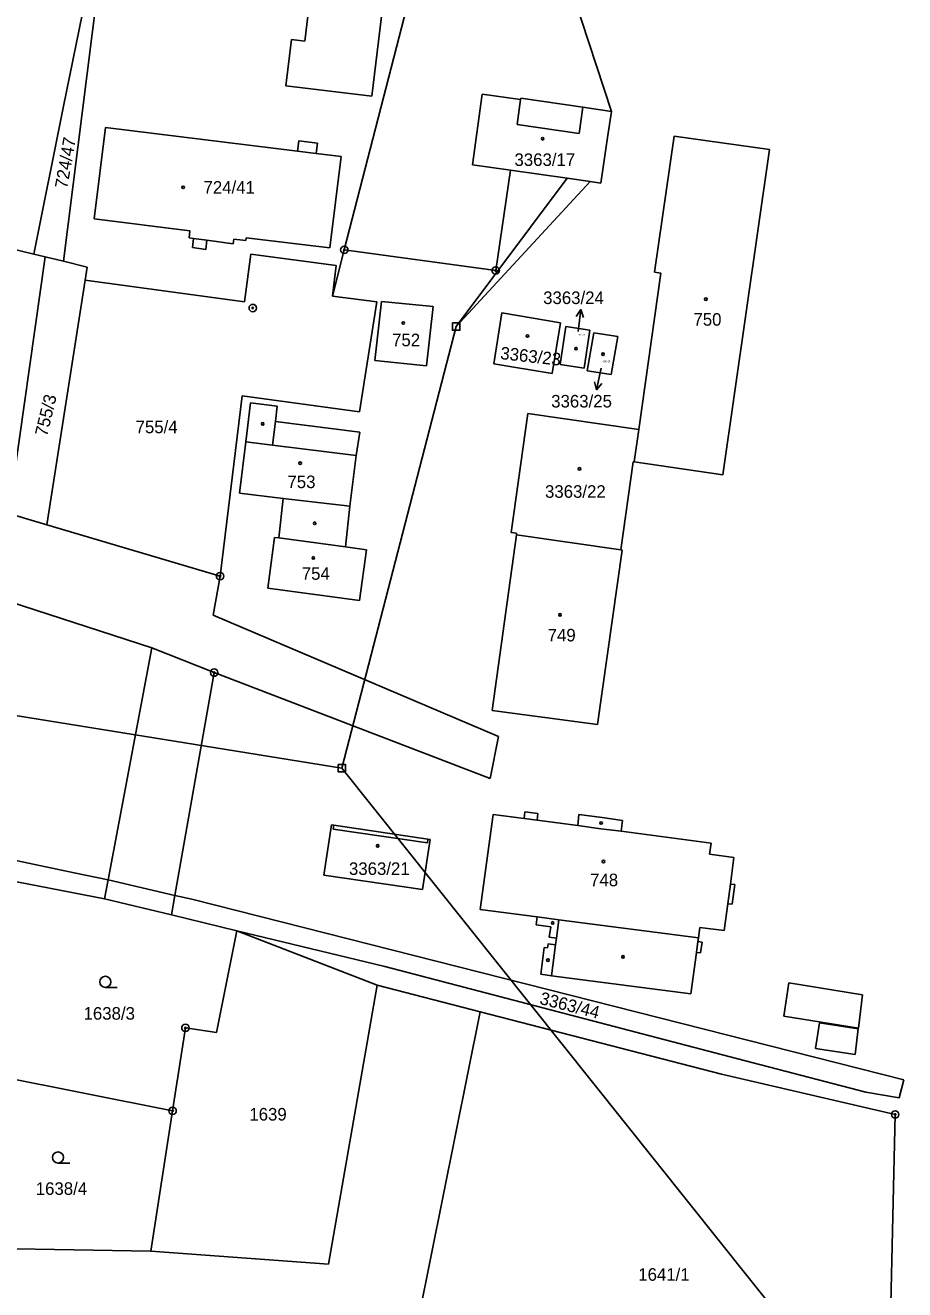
# Model space of a CAD drawing. Extents: x -755819 to -753140, y -1169796 to -1166000.
# Drawn here: x -754868.4 to -754749.4, y -1167481 to -1167309.8 of the extents above; entities that cross this region are included whole.
import ezdxf

# ---------------------------------------------------------------- set-up
doc = ezdxf.new("R2010")
doc.units = 0
for name, color, linetype in [('Vrstva 1', 7, 'Continuous'), ('Vrstva 12', 7, 'Continuous'), ('Vrstva 16', 7, 'Continuous'), ('Vrstva 18', 7, 'Continuous'), ('Vrstva 19', 7, 'Continuous'), ('Vrstva 24', 7, 'Continuous'), ('Vrstva 25', 7, 'Continuous'), ('Vrstva 26', 7, 'Continuous'), ('Vrstva 4', 7, 'Continuous'), ('Vrstva 6', 7, 'Continuous')]:
    doc.layers.add(name, color=color, linetype=linetype)

msp = doc.modelspace()

# ---------------------------------------------------------------- linework, layer by layer
at = {"layer": 'Vrstva 1'}
for p, q in [((-754804.09, -1167275.53), (-754789.07, -1167321.49)), ((-754825.21, -1167340.23), (-754809.98, -1167281.01)), ((-754863.21, -1167341.76), (-754855.97, -1167284.34)), ((-754830.56, -1167312), (-754827.09, -1167283.23)), ((-754817.27, -1167284.39), (-754821.5, -1167319.44)), ((-754863.25, -1167320.99), (-754859.19, -1167300.97)), ((-754833.11, -1167318.03), (-754832.35, -1167311.78)), ((-754832.35, -1167311.78), (-754830.56, -1167312)), ((-754821.5, -1167319.44), (-754833.11, -1167318.03)), ((-754806.53, -1167319.14), (-754807.88, -1167328.72)), ((-754801.37, -1167319.86), (-754806.53, -1167319.14)), ((-754801.34, -1167319.68), (-754801.37, -1167319.86)), ((-754792.91, -1167320.92), (-754801.34, -1167319.68)), ((-754867.23, -1167340.83), (-754863.25, -1167320.99)), ((-754789.07, -1167321.49), (-754792.91, -1167320.92)), ((-754789.58, -1167325.01), (-754789.07, -1167321.49)), ((-754859.06, -1167336.02), (-754857.51, -1167323.67)), ((-754857.51, -1167323.67), (-754831.54, -1167326.87)), ((-754831.54, -1167326.87), (-754831.34, -1167325.46)), ((-754831.34, -1167325.46), (-754828.84, -1167325.8)), ((-754828.84, -1167325.8), (-754829.02, -1167327.18)), ((-754790.48, -1167331.18), (-754789.58, -1167325.01)), ((-754780.56, -1167324.82), (-754783.22, -1167343.24)), ((-754767.69, -1167326.65), (-754780.56, -1167324.82)), ((-754829.02, -1167327.18), (-754825.64, -1167327.6)), ((-754767.69, -1167326.65), (-754773.99, -1167370.67)), ((-754825.64, -1167327.6), (-754827.16, -1167339.97)), ((-754802.7, -1167329.45), (-754807.88, -1167328.72)), ((-754867.23, -1167340.83), (-754913.14, -1167329.4)), ((-754802.7, -1167329.45), (-754804.72, -1167343.02)), ((-754795.03, -1167330.54), (-754802.7, -1167329.45)), ((-754795.03, -1167330.54), (-754791.96, -1167330.97)), ((-754791.96, -1167330.97), (-754790.48, -1167331.18)), ((-754846.1, -1167337.64), (-754859.06, -1167336.02)), ((-754846.22, -1167338.6), (-754846.1, -1167337.64)), ((-754845.62, -1167338.68), (-754846.22, -1167338.6)), ((-754845.75, -1167339.93), (-754845.62, -1167338.68)), ((-754843.8, -1167338.93), (-754843.96, -1167340.17)), ((-754840.24, -1167339.4), (-754843.8, -1167338.93)), ((-754840.17, -1167338.78), (-754840.24, -1167339.4)), ((-754838.55, -1167338.98), (-754840.17, -1167338.78)), ((-754838.5, -1167338.58), (-754838.55, -1167338.98)), ((-754827.16, -1167339.97), (-754838.5, -1167338.58)), ((-754865.7, -1167341.18), (-754870.6, -1167375.91)), ((-754865.7, -1167341.18), (-754867.23, -1167340.83)), ((-754863.21, -1167341.76), (-754865.7, -1167341.18)), ((-754843.96, -1167340.17), (-754845.75, -1167339.93)), ((-754838.71, -1167347.25), (-754837.85, -1167340.79)), ((-754837.85, -1167340.79), (-754826.33, -1167342.33)), ((-754826.82, -1167346.48), (-754825.21, -1167340.23)), ((-754804.72, -1167343.02), (-754825.21, -1167340.23)), ((-754863.21, -1167341.76), (-754860.01, -1167342.55)), ((-754860.01, -1167342.55), (-754860.29, -1167344.35)), ((-754826.33, -1167342.33), (-754826.82, -1167346.48)), ((-754860.29, -1167344.35), (-754865.45, -1167377.45)), ((-754860.29, -1167344.35), (-754838.71, -1167347.25)), ((-754782.36, -1167343.36), (-754785.36, -1167364.54)), ((-754783.22, -1167343.24), (-754782.36, -1167343.36)), ((-754826.82, -1167346.48), (-754820.81, -1167347.26)), ((-754820.81, -1167347.26), (-754823.13, -1167362.16)), ((-754821.06, -1167355.2), (-754820.18, -1167347.21)), ((-754820.18, -1167347.21), (-754813.2, -1167347.9)), ((-754813.2, -1167347.9), (-754814.09, -1167355.9)), ((-754804.99, -1167355.67), (-754803.88, -1167348.77)), ((-754803.88, -1167348.77), (-754795.96, -1167350.09)), ((-754795.96, -1167350.09), (-754797.07, -1167356.98)), ((-754796.01, -1167355.74), (-754795.22, -1167350.58)), ((-754795.22, -1167350.58), (-754791.98, -1167351.08)), ((-754791.98, -1167351.08), (-754792.76, -1167356.24)), ((-754792.35, -1167356.61), (-754791.43, -1167351.47)), ((-754791.43, -1167351.47), (-754788.19, -1167351.96)), ((-754788.19, -1167351.96), (-754789.09, -1167357.09)), ((-754814.09, -1167355.9), (-754821.06, -1167355.2)), ((-754797.07, -1167356.98), (-754804.99, -1167355.67)), ((-754792.76, -1167356.24), (-754796.01, -1167355.74)), ((-754789.09, -1167357.09), (-754792.35, -1167356.61)), ((-754839.05, -1167359.99), (-754842.02, -1167384.39)), ((-754823.13, -1167362.16), (-754839.05, -1167359.99)), ((-754838.53, -1167366.19), (-754837.89, -1167360.94)), ((-754837.89, -1167360.94), (-754834.27, -1167361.38)), ((-754834.27, -1167361.38), (-754834.54, -1167363.44)), ((-754834.94, -1167366.64), (-754834.54, -1167363.44)), ((-754800.37, -1167362.37), (-754802.61, -1167378.47)), ((-754785.36, -1167364.54), (-754800.37, -1167362.37)), ((-754785.36, -1167364.54), (-754785.98, -1167368.93)), ((-754839.39, -1167373.14), (-754838.53, -1167366.19)), ((-754823.61, -1167368.05), (-754834.94, -1167366.64)), ((-754823.61, -1167368.05), (-754824.48, -1167374.91)), ((-754787.79, -1167380.84), (-754786.12, -1167368.91)), ((-754786.12, -1167368.91), (-754785.98, -1167368.93)), ((-754785.98, -1167368.93), (-754773.99, -1167370.67)), ((-754833.47, -1167373.89), (-754839.39, -1167373.14)), ((-754833.47, -1167373.89), (-754834.05, -1167379.22)), ((-754824.48, -1167374.91), (-754825.03, -1167380.44)), ((-754870.6, -1167375.91), (-754865.45, -1167377.45)), ((-754865.45, -1167377.45), (-754842.02, -1167384.39)), ((-754805.2, -1167402.56), (-754801.92, -1167378.79)), ((-754802.61, -1167378.47), (-754801.89, -1167378.57)), ((-754801.89, -1167378.57), (-754801.92, -1167378.79)), ((-754801.92, -1167378.79), (-754787.79, -1167380.84)), ((-754835.56, -1167386.02), (-754834.64, -1167379.14)), ((-754834.64, -1167379.14), (-754834.05, -1167379.22)), ((-754834.05, -1167379.22), (-754825.03, -1167380.44)), ((-754825.03, -1167380.44), (-754822.19, -1167380.83)), ((-754822.19, -1167380.83), (-754823.17, -1167387.66)), ((-754787.63, -1167380.86), (-754790.95, -1167404.45)), ((-754787.79, -1167380.84), (-754787.63, -1167380.86)), ((-754851.23, -1167394.1), (-754879.13, -1167385.06)), ((-754842.02, -1167384.39), (-754842.94, -1167389.67)), ((-754823.17, -1167387.66), (-754835.56, -1167386.02)), ((-754842.94, -1167389.67), (-754804.34, -1167406.1)), ((-754851.23, -1167394.1), (-754857.16, -1167425.5)), ((-754842.82, -1167397.44), (-754851.23, -1167394.1)), ((-754805.46, -1167411.78), (-754842.82, -1167397.44)), ((-754790.95, -1167404.45), (-754805.2, -1167402.56)), ((-754804.34, -1167406.1), (-754805.46, -1167411.78)), ((-754800.89, -1167417.2), (-754800.77, -1167416.29)), ((-754800.77, -1167416.29), (-754799.01, -1167416.52)), ((-754799.01, -1167416.52), (-754799.13, -1167417.43)), ((-754827.96, -1167424.85), (-754826.93, -1167418.03)), ((-754826.93, -1167418.03), (-754826.63, -1167418.08)), ((-754813.9, -1167420), (-754826.63, -1167418.08)), ((-754806.83, -1167429.51), (-754805.08, -1167416.64)), ((-754805.08, -1167416.64), (-754800.89, -1167417.2)), ((-754799.13, -1167417.43), (-754793.62, -1167418.15)), ((-754793.62, -1167418.15), (-754793.46, -1167416.66)), ((-754793.46, -1167416.66), (-754790.31, -1167417.07)), ((-754790.31, -1167417.07), (-754787.58, -1167417.44)), ((-754787.75, -1167418.92), (-754787.58, -1167417.44)), ((-754787.75, -1167418.92), (-754775.57, -1167420.52)), ((-754813.6, -1167420.04), (-754814.61, -1167426.79)), ((-754813.6, -1167420.04), (-754813.9, -1167420)), ((-754775.57, -1167420.52), (-754775.77, -1167422)), ((-754870.29, -1167422.74), (-754861.75, -1167424.53)), ((-754775.77, -1167422), (-754772.48, -1167422.44)), ((-754772.48, -1167422.44), (-754772.96, -1167426.05)), ((-754857.16, -1167425.5), (-754861.75, -1167424.53)), ((-754814.61, -1167426.79), (-754827.96, -1167424.85)), ((-754869.52, -1167425.77), (-754857.64, -1167428.06)), ((-754857.16, -1167425.5), (-754857.64, -1167428.06)), ((-754772.96, -1167426.05), (-754772.37, -1167426.13)), ((-754772.37, -1167426.13), (-754772.73, -1167428.8)), ((-754857.64, -1167428.06), (-754848.59, -1167430.24)), ((-754848.59, -1167430.24), (-754839.74, -1167432.38)), ((-754806.83, -1167429.51), (-754799.1, -1167430.51)), ((-754773.32, -1167428.72), (-754773.8, -1167432.34)), ((-754772.73, -1167428.8), (-754773.32, -1167428.72)), ((-754799.1, -1167430.51), (-754799.24, -1167431.59)), ((-754799.24, -1167431.59), (-754797.28, -1167431.84)), ((-754797.28, -1167431.84), (-754797.47, -1167433.23)), ((-754777.1, -1167431.93), (-754777.29, -1167433.34)), ((-754773.8, -1167432.34), (-754777.1, -1167431.93)), ((-754839.74, -1167432.38), (-754842.52, -1167446.14)), ((-754820.77, -1167439.76), (-754839.74, -1167432.38)), ((-754797.47, -1167433.23), (-754796.49, -1167433.37)), ((-754796.49, -1167433.37), (-754796.62, -1167434.28)), ((-754777.36, -1167433.84), (-754777.29, -1167433.34)), ((-754798.15, -1167434.63), (-754798.63, -1167438.27)), ((-754797.69, -1167434.69), (-754798.15, -1167434.63)), ((-754797.61, -1167434.15), (-754797.69, -1167434.69)), ((-754796.62, -1167434.28), (-754797.61, -1167434.15)), ((-754778.31, -1167440.89), (-754777.56, -1167435.3)), ((-754777.56, -1167435.3), (-754777, -1167435.37)), ((-754776.8, -1167433.91), (-754777.36, -1167433.84)), ((-754777, -1167435.37), (-754776.8, -1167433.91)), ((-754798.63, -1167438.27), (-754797.19, -1167438.47)), ((-754778.31, -1167440.89), (-754797.19, -1167438.47)), ((-754827.34, -1167477.49), (-754820.77, -1167439.76)), ((-754820.77, -1167439.76), (-754806.81, -1167443.37)), ((-754806.81, -1167443.37), (-754816.67, -1167492.2)), ((-754806.81, -1167443.37), (-754774.18, -1167451.77)), ((-754846.71, -1167445.52), (-754848.44, -1167456.74)), ((-754842.52, -1167446.14), (-754846.71, -1167445.52)), ((-754874.62, -1167451.56), (-754848.44, -1167456.74)), ((-754774.18, -1167451.77), (-754750.66, -1167457.24)), ((-754851.37, -1167475.73), (-754848.44, -1167456.74)), ((-754750.66, -1167457.24), (-754751.83, -1167508.49)), ((-754851.37, -1167475.73), (-754879.31, -1167475.25)), ((-754851.37, -1167475.73), (-754827.34, -1167477.49))]:
    msp.add_line(p, q, dxfattribs=at)
at = {"layer": 'Vrstva 12'}
for p, q in [((-754810.07, -1167350.61), (-754795.03, -1167330.54)), ((-754810.07, -1167350.61), (-754791.96, -1167330.97)), ((-754825.56, -1167410.36), (-754810.07, -1167350.61)), ((-754825.56, -1167410.36), (-754951.1, -1167390.11)), ((-754695.47, -1167573.23), (-754825.56, -1167410.36))]:
    msp.add_line(p, q, dxfattribs=at)
at = {"layer": 'Vrstva 16'}
for p, q in [((-754793.18, -1167348.32), (-754793.58, -1167351.29)), ((-754791.08, -1167359.17), (-754790.44, -1167356.24))]:
    msp.add_line(p, q, dxfattribs=at)
for points in [[(-754793.81, -1167349.24), (-754793.18, -1167348.32), (-754792.82, -1167349.38)], [(-754790.38, -1167358.3), (-754791.08, -1167359.17), (-754791.35, -1167358.09)]]:
    msp.add_lwpolyline(points, dxfattribs=at)
at = {"layer": 'Vrstva 24'}
for centre, radius in [((-754825.21, -1167340.23), 0.5), ((-754825.21, -1167340.23), 0.1), ((-754804.72, -1167343.02), 0.5), ((-754804.72, -1167343.02), 0.1), ((-754837.6, -1167348.1), 0.5), ((-754837.6, -1167348.1), 0.1), ((-754842.02, -1167384.39), 0.5), ((-754842.02, -1167384.39), 0.1), ((-754842.82, -1167397.44), 0.5), ((-754842.82, -1167397.44), 0.1), ((-754846.71, -1167445.52), 0.5), ((-754846.71, -1167445.52), 0.1), ((-754848.44, -1167456.74), 0.5), ((-754848.44, -1167456.74), 0.1), ((-754750.66, -1167457.24), 0.5), ((-754750.66, -1167457.24), 0.1)]:
    msp.add_circle(centre, radius, dxfattribs=at)
at = {"layer": 'Vrstva 25'}
for p, q in [((-754857.54, -1167440.04), (-754855.94, -1167440.04)), ((-754863.94, -1167463.81), (-754862.34, -1167463.81))]:
    msp.add_line(p, q, dxfattribs=at)
for centre, radius in [((-754798.36, -1167325.19), 0.175), ((-754847.02, -1167331.77), 0.175), ((-754776.29, -1167346.9), 0.175), ((-754817.23, -1167350.13), 0.175), ((-754800.42, -1167351.88), 0.175), ((-754793.86, -1167353.59), 0.175), ((-754790.2, -1167354.35), 0.175), ((-754836.25, -1167363.77), 0.175), ((-754831.18, -1167369.1), 0.175), ((-754793.39, -1167369.86), 0.175), ((-754829.21, -1167377.23), 0.175), ((-754829.4, -1167381.92), 0.175), ((-754796.02, -1167389.63), 0.175), ((-754790.46, -1167417.79), 0.175), ((-754820.69, -1167420.89), 0.175), ((-754790.14, -1167423), 0.175), ((-754797.01, -1167431.32), 0.175), ((-754797.65, -1167436.36), 0.175), ((-754787.49, -1167435.9), 0.175), ((-754857.54, -1167439.29), 0.75), ((-754863.94, -1167463.06), 0.75)]:
    msp.add_circle(centre, radius, dxfattribs=at)
at = {"layer": 'Vrstva 26'}
for points in [[(-754810.57, -1167350.11), (-754809.57, -1167350.11), (-754809.57, -1167351.11), (-754810.57, -1167351.11)], [(-754826.06, -1167409.86), (-754825.06, -1167409.86), (-754825.06, -1167410.86), (-754826.06, -1167410.86)]]:
    msp.add_lwpolyline(points, close=True, dxfattribs=at)
at = {"layer": 'Vrstva 4'}
for p, q in [((-754801.83, -1167323.26), (-754801.37, -1167319.86)), ((-754792.91, -1167320.92), (-754793.41, -1167324.46)), ((-754793.41, -1167324.46), (-754801.83, -1167323.26)), ((-754831.54, -1167326.87), (-754829.02, -1167327.18)), ((-754845.62, -1167338.68), (-754843.8, -1167338.93)), ((-754834.54, -1167363.44), (-754823.12, -1167364.89)), ((-754823.12, -1167364.89), (-754823.61, -1167368.05)), ((-754838.53, -1167366.19), (-754834.94, -1167366.64)), ((-754824.48, -1167374.91), (-754833.47, -1167373.89)), ((-754842.82, -1167397.44), (-754848.12, -1167427.59)), ((-754826.63, -1167418.08), (-754826.72, -1167418.61)), ((-754800.89, -1167417.2), (-754799.13, -1167417.43)), ((-754790.51, -1167418.56), (-754793.62, -1167418.15)), ((-754813.97, -1167420.48), (-754826.72, -1167418.61)), ((-754790.51, -1167418.56), (-754787.75, -1167418.92)), ((-754813.9, -1167420), (-754813.97, -1167420.48)), ((-754772.96, -1167426.05), (-754773.32, -1167428.72)), ((-754848.12, -1167427.59), (-754848.59, -1167430.24)), ((-754799.1, -1167430.51), (-754796.16, -1167430.89)), ((-754796.16, -1167430.89), (-754796.49, -1167433.37)), ((-754777.29, -1167433.34), (-754796.16, -1167430.89)), ((-754796.62, -1167434.28), (-754797.19, -1167438.47)), ((-754777.36, -1167433.84), (-754777.56, -1167435.3)), ((-754765.07, -1167439.44), (-754765.75, -1167443.95)), ((-754765.07, -1167439.44), (-754755.09, -1167441.07)), ((-754755.09, -1167441.07), (-754755.64, -1167445.55)), ((-754765.75, -1167443.95), (-754755.64, -1167445.55)), ((-754761.44, -1167448.31), (-754760.92, -1167444.84)), ((-754760.92, -1167444.84), (-754755.66, -1167445.67)), ((-754755.66, -1167445.67), (-754756.08, -1167449.11)), ((-754761.44, -1167448.31), (-754756.08, -1167449.11))]:
    msp.add_line(p, q, dxfattribs=at)
at = {"layer": 'Vrstva 6'}
for p, q in [((-754857.16, -1167425.5), (-754848.12, -1167427.59)), ((-754848.12, -1167427.59), (-754845.82, -1167428.12)), ((-754845.82, -1167428.12), (-754749.51, -1167452.56)), ((-754839.74, -1167432.38), (-754819.74, -1167437.23)), ((-754819.74, -1167437.23), (-754772.12, -1167449.66)), ((-754754.64, -1167454.24), (-754772.12, -1167449.66)), ((-754749.51, -1167452.56), (-754750.12, -1167455)), ((-754750.12, -1167455), (-754754.64, -1167454.24))]:
    msp.add_line(p, q, dxfattribs=at)

# ---------------------------------------------------------------- texts
at = {"layer": 'Vrstva 16'}
for s, p in [('3363/24', (-754798.3, -1167347.56)), ('3363/25', (-754797.21, -1167361.56))]:
    msp.add_text(s, height=1.7, dxfattribs=at).set_placement(p)
at = {"layer": 'Vrstva 18'}
for s, rotation, p in [('724/47', 80.0995, (-754862.71, -1167332.01)), ('755/3', 76.4899, (-754865.44, -1167365.56)), ('3363/44', 345.6081, (-754798.88, -1167442.26))]:
    msp.add_text(s, height=1.7, rotation=rotation, dxfattribs=at).set_placement(p)
for s, p in [('755/4', (-754853.45, -1167365.04)), ('1638/3', (-754860.49, -1167444.41)), ('1639', (-754838.06, -1167458.06)), ('1638/4', (-754866.96, -1167468.12)), ('1641/1', (-754785.43, -1167479.74))]:
    msp.add_text(s, height=1.7, dxfattribs=at).set_placement(p)
at = {"layer": 'Vrstva 19'}
for s, height, p in [('3363/17', 1.7, (-754802.18, -1167328.87)), ('724/41', 1.7, (-754844.26, -1167332.62)), ('750', 1.7, (-754777.96, -1167350.49)), ('752', 1.7, (-754818.74, -1167353.27)), ('3363/24', 0.2, (-754793.62, -1167351.81)), ('3363/25', 0.2, (-754790.24, -1167355.43)), ('753', 1.7, (-754832.9, -1167372.47)), ('3363/22', 1.7, (-754798.05, -1167373.78)), ('754', 1.7, (-754830.96, -1167384.88)), ('749', 1.7, (-754797.69, -1167393.22)), ('3363/21', 1.7, (-754824.58, -1167424.82)), ('748', 1.7, (-754791.95, -1167426.35))]:
    msp.add_text(s, height=height, dxfattribs=at).set_placement(p)
msp.add_text('3363/23', height=1.7, rotation=353.6868, dxfattribs=at).set_placement((-754804.16, -1167355.01))

doc.saveas('drawing.dxf')
